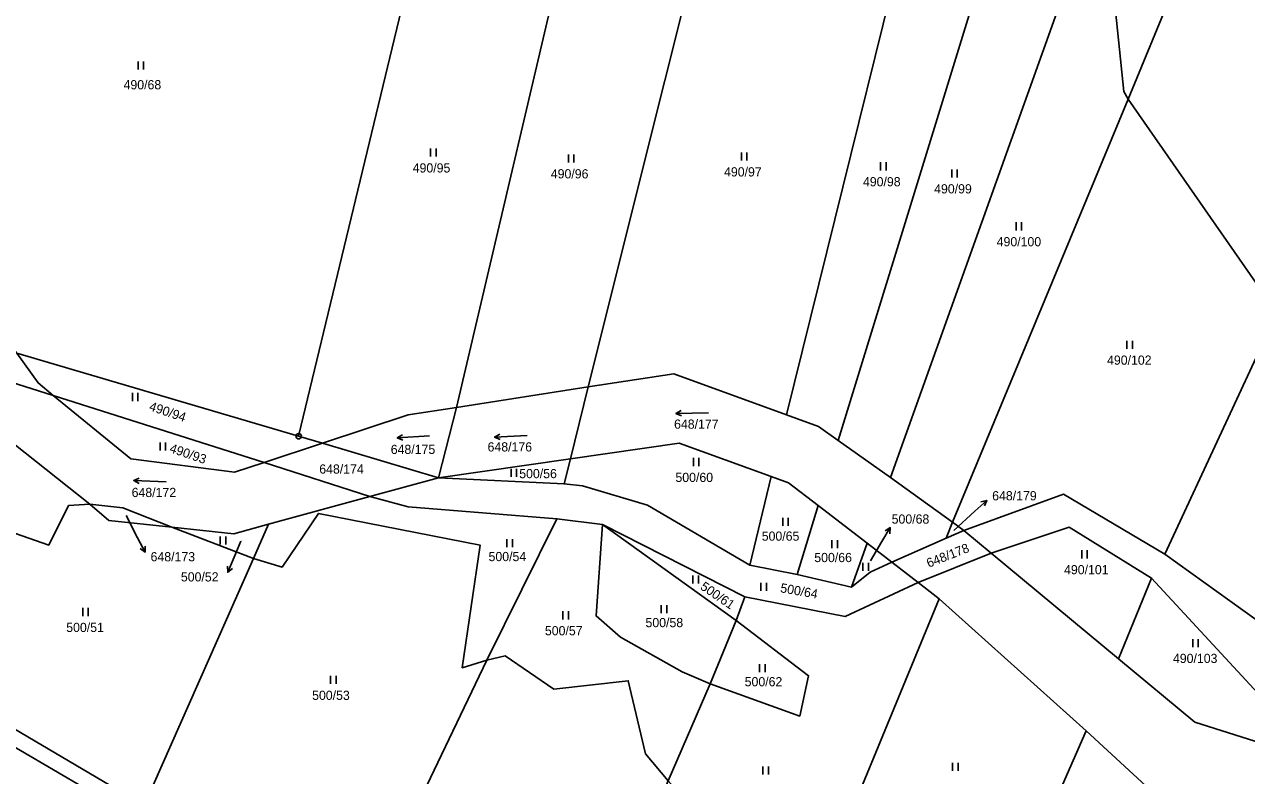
# Model space of a CAD drawing. Extents: x -654083 to -650132, y -1099819 to -1096699.
# Drawn here: x -651463.8 to -651238, y -1098606 to -1098467.3 of the extents above; entities that cross this region are included whole.
import ezdxf

# ---------------------------------------------------------------- set-up
doc = ezdxf.new("R2010")
doc.units = 0
for name, color, linetype in [('Geodetické body', 7, 'Continuous'), ('Obvody jako plochy', 7, 'Continuous'), ('Parcelní čísla', 7, 'Continuous'), ('Prvky pro prodl_ par_ č_', 7, 'Continuous'), ('Značky kultur', 7, 'Continuous')]:
    doc.layers.add(name, color=color, linetype=linetype)

msp = doc.modelspace()

# ---------------------------------------------------------------- linework, layer by layer
at = {"layer": 'Geodetické body'}
for radius in [0.5, 0.001]:
    msp.add_circle((-651413.1, -1098543.34), radius, dxfattribs=at)
at = {"layer": 'Obvody jako plochy'}
for points in [[(-651413.1, -1098543.34), (-651465.15, -1098528.03), (-651494.37, -1098490.94), (-651474.35, -1098406.57), (-651465.7, -1098410.08), (-651440.89, -1098440.12), (-651389.47, -1098445.31)], [(-651313.25, -1098408.46), (-651293.24, -1098419.22), (-651322.98, -1098539.38), (-651343.82, -1098531.8), (-651359.59, -1098534.25), (-651331.32, -1098421.09)], [(-651277.62, -1098427.71), (-651313.41, -1098544.12), (-651317.06, -1098541.54), (-651322.98, -1098539.38), (-651293.24, -1098419.22)], [(-651361.47, -1098442.37), (-651331.32, -1098421.09), (-651359.59, -1098534.25), (-651383.96, -1098538.02)], [(-651257.23, -1098420.46), (-651238.58, -1098429.45), (-651259.9, -1098481.11), (-651260.65, -1098479.69), (-651264.61, -1098441.51)], [(-651277.62, -1098427.71), (-651265.31, -1098435.11), (-651264.61, -1098441.51), (-651303.75, -1098550.96), (-651313.41, -1098544.12)], [(-651198.84, -1098447.93), (-651230.58, -1098516.65), (-651236.33, -1098514.9), (-651259.9, -1098481.11), (-651238.58, -1098429.45)], [(-651361.47, -1098442.37), (-651383.96, -1098538.02), (-651392.84, -1098539.4), (-651408.72, -1098544.64), (-651413.1, -1098543.34), (-651389.47, -1098445.31), (-651368.52, -1098447.2)], [(-651264.61, -1098441.51), (-651260.65, -1098479.69), (-651259.9, -1098481.11), (-651292.31, -1098559.22), (-651303.75, -1098550.96)], [(-651236.33, -1098514.9), (-651230.58, -1098516.65), (-651253.08, -1098565.13), (-651271.82, -1098554.05), (-651290.23, -1098560.73), (-651292.31, -1098559.22), (-651259.9, -1098481.11)], [(-651207.86, -1098523.14), (-651233.88, -1098578.9), (-651253.08, -1098565.13), (-651230.58, -1098516.65)], [(-651458.43, -1098535.81), (-651461.24, -1098533.51), (-651465.15, -1098528.03), (-651484.27, -1098521.79), (-651478.59, -1098529.46), (-651475.76, -1098530.35)], [(-651413.1, -1098543.34), (-651408.72, -1098544.64), (-651419.44, -1098548.18), (-651458.43, -1098535.81), (-651461.24, -1098533.51), (-651465.15, -1098528.03)], [(-651424.96, -1098550), (-651444.11, -1098547.54), (-651458.43, -1098535.81), (-651475.76, -1098530.35), (-651476.47, -1098532.41), (-651469.68, -1098541.66), (-651451.67, -1098555.91), (-651445.55, -1098556.55), (-651436.53, -1098560.13), (-651425.05, -1098561.35), (-651418.64, -1098559.6), (-651399.94, -1098554.48), (-651419.44, -1098548.18)], [(-651465.42, -1098561.3), (-651469.58, -1098568.87), (-651484.16, -1098563.77), (-651487.96, -1098565.45), (-651476.47, -1098532.41), (-651469.68, -1098541.66), (-651451.67, -1098555.91), (-651455.59, -1098556.16), (-651459.25, -1098563.45)], [(-651303.75, -1098550.96), (-651292.31, -1098559.22), (-651293.52, -1098562.13), (-651303.53, -1098566.61), (-651308.09, -1098563.1), (-651317.11, -1098556.15), (-651322.61, -1098551.92), (-651325.8, -1098550.77), (-651342.84, -1098544.64), (-651362.91, -1098547.52), (-651359.59, -1098534.25), (-651343.82, -1098531.8), (-651322.98, -1098539.38), (-651317.06, -1098541.54), (-651313.41, -1098544.12)], [(-651387.26, -1098551.01), (-651362.91, -1098547.52), (-651359.59, -1098534.25), (-651383.96, -1098538.02)], [(-651419.44, -1098548.18), (-651424.96, -1098550), (-651444.11, -1098547.54), (-651458.43, -1098535.81)], [(-651383.96, -1098538.02), (-651387.26, -1098551.01), (-651408.72, -1098544.64), (-651392.84, -1098539.4)], [(-651399.94, -1098554.48), (-651387.26, -1098551.01), (-651408.72, -1098544.64), (-651419.44, -1098548.18)], [(-651329.78, -1098567.16), (-651348.66, -1098556.07), (-651360.69, -1098552.53), (-651364.07, -1098552.16), (-651362.91, -1098547.52), (-651342.84, -1098544.64), (-651325.8, -1098550.77)], [(-651387.26, -1098551.01), (-651364.07, -1098552.16), (-651362.91, -1098547.52)], [(-651303.53, -1098566.61), (-651307.52, -1098568.45), (-651310.98, -1098571.18), (-651321.01, -1098568.84), (-651329.78, -1098567.16), (-651348.66, -1098556.07), (-651360.69, -1098552.53), (-651364.07, -1098552.16), (-651387.26, -1098551.01), (-651399.94, -1098554.48), (-651392.88, -1098556.37), (-651365.38, -1098558.59), (-651356.99, -1098559.63), (-651330.66, -1098573.01), (-651312.14, -1098576.62), (-651298.69, -1098570.34)], [(-651317.11, -1098556.15), (-651321.01, -1098568.84), (-651329.78, -1098567.16), (-651325.8, -1098550.77), (-651322.61, -1098551.92)], [(-651392.88, -1098556.37), (-651399.94, -1098554.48), (-651418.64, -1098559.6), (-651421.47, -1098565.93), (-651416.15, -1098567.51), (-651409.43, -1098557.58), (-651379.54, -1098563.48), (-651382.87, -1098586.06), (-651378.31, -1098584.67), (-651365.38, -1098558.59)], [(-651200.12, -1098595.6), (-651213.93, -1098593.24), (-651233.88, -1098578.9), (-651253.08, -1098565.13), (-651271.82, -1098554.05), (-651290.23, -1098560.73), (-651285.2, -1098564.93), (-651270.77, -1098560.14), (-651255.55, -1098569.54), (-651230.55, -1098596.55), (-651213.68, -1098603.99), (-651191.66, -1098603.53), (-651155.38, -1098597.54), (-651167.24, -1098596.9)], [(-651421.47, -1098565.93), (-651441.62, -1098611.49), (-651493.57, -1098580.95), (-651487.96, -1098565.45), (-651484.16, -1098563.77), (-651469.58, -1098568.87), (-651465.42, -1098561.3), (-651459.25, -1098563.45), (-651455.59, -1098556.16), (-651451.67, -1098555.91), (-651448.17, -1098558.89), (-651436.53, -1098560.13)], [(-651445.55, -1098556.55), (-651436.53, -1098560.13), (-651448.17, -1098558.89), (-651451.67, -1098555.91)], [(-651378.31, -1098584.67), (-651402.01, -1098634.01), (-651441.62, -1098611.49), (-651421.47, -1098565.93), (-651416.15, -1098567.51), (-651409.43, -1098557.58), (-651379.54, -1098563.48), (-651382.87, -1098586.06)], [(-651308.09, -1098563.1), (-651310.98, -1098571.18), (-651321.01, -1098568.84), (-651317.11, -1098556.15)], [(-651418.64, -1098559.6), (-651421.47, -1098565.93), (-651436.53, -1098560.13), (-651425.05, -1098561.35)], [(-651358.17, -1098576.52), (-651353.62, -1098580.44), (-651342.23, -1098586.81), (-651337.11, -1098589.06), (-651344.85, -1098606.96), (-651349.04, -1098601.97), (-651352.21, -1098588.46), (-651365.97, -1098590.05), (-651374.97, -1098583.88), (-651378.31, -1098584.67), (-651365.38, -1098558.59), (-651356.99, -1098559.63)], [(-651332.29, -1098577.35), (-651337.11, -1098589.06), (-651342.23, -1098586.81), (-651353.62, -1098580.44), (-651358.17, -1098576.52), (-651356.99, -1098559.63)], [(-651332.29, -1098577.35), (-651330.66, -1098573.01), (-651356.99, -1098559.63)], [(-651292.31, -1098559.22), (-651290.23, -1098560.73), (-651293.52, -1098562.13)], [(-651298.69, -1098570.34), (-651285.2, -1098564.93), (-651290.23, -1098560.73), (-651293.52, -1098562.13), (-651303.53, -1098566.61)], [(-651261.66, -1098584.42), (-651255.55, -1098569.54), (-651270.77, -1098560.14), (-651285.2, -1098564.93)], [(-651308.09, -1098563.1), (-651310.98, -1098571.18), (-651307.52, -1098568.45), (-651303.53, -1098566.61)], [(-651144.32, -1098606.98), (-651161.55, -1098604.31), (-651200.28, -1098608.98), (-651213.68, -1098603.99), (-651222.06, -1098604.17), (-651232.76, -1098600.8), (-651247.53, -1098596.14), (-651261.66, -1098584.42), (-651285.2, -1098564.93), (-651298.69, -1098570.34), (-651294.76, -1098573.37), (-651267.62, -1098597.69), (-651254.98, -1098609.32), (-651238.61, -1098613.44), (-651223.08, -1098617.35), (-651203.46, -1098616.28), (-651191.83, -1098615.64), (-651164.56, -1098610.67)], [(-651298.69, -1098570.34), (-651294.76, -1098573.37), (-651320.23, -1098635.03), (-651323, -1098636.63), (-651340.48, -1098634.94), (-651350.26, -1098630.76), (-651350.85, -1098625.02), (-651339.7, -1098612.77), (-651344.85, -1098606.96), (-651337.11, -1098589.06), (-651320.53, -1098595), (-651318.9, -1098587.55), (-651332.29, -1098577.35), (-651330.66, -1098573.01), (-651312.14, -1098576.62)], [(-651232.76, -1098600.8), (-651247.53, -1098596.14), (-651261.66, -1098584.42), (-651255.55, -1098569.54), (-651230.55, -1098596.55)], [(-651267.62, -1098597.69), (-651285.31, -1098638.03), (-651288.17, -1098637.13), (-651294.58, -1098642.74), (-651300.6, -1098641.6), (-651305.34, -1098634.85), (-651312.56, -1098631.38), (-651320.23, -1098635.03), (-651294.76, -1098573.37)], [(-651337.11, -1098589.06), (-651320.53, -1098595), (-651318.9, -1098587.55), (-651332.29, -1098577.35)], [(-651365.05, -1098654.61), (-651402.01, -1098634.01), (-651378.31, -1098584.67), (-651374.97, -1098583.88), (-651365.97, -1098590.05), (-651352.21, -1098588.46), (-651349.04, -1098601.97), (-651344.85, -1098606.96)], [(-651267.62, -1098597.69), (-651254.98, -1098609.32), (-651238.61, -1098613.44), (-651279, -1098699.35), (-651305.31, -1098685.59), (-651280.55, -1098639.78), (-651285.31, -1098638.03)]]:
    msp.add_lwpolyline(points, close=True, dxfattribs=at)
for points in [[(-651046.34, -1098828.28), (-651078.51, -1098809.11), (-651084.91, -1098805.69), (-651112.64, -1098790.89), (-651128.97, -1098781.99), (-651145.52, -1098773.3), (-651179.8, -1098754.71), (-651187.46, -1098750.55), (-651216.52, -1098733.67), (-651227.79, -1098727.82), (-651249.89, -1098716.14), (-651279, -1098699.35), (-651305.31, -1098685.59), (-651306.5, -1098684.85), (-651334.92, -1098670.3), (-651365.05, -1098654.61), (-651402.01, -1098634.01), (-651441.62, -1098611.49), (-651493.57, -1098580.95)], [(-651495.03, -1098583.5), (-651403.53, -1098637.01), (-651366.68, -1098657.78), (-651306.82, -1098688.39), (-651280.65, -1098702.36), (-651251.68, -1098719.19), (-651217.94, -1098737.09), (-651146.74, -1098775.95), (-651079.9, -1098812.24), (-651047.37, -1098831)], [(-651495.03, -1098583.5), (-651403.53, -1098637.01), (-651366.68, -1098657.78), (-651306.82, -1098688.39), (-651280.65, -1098702.36), (-651251.68, -1098719.19), (-651217.94, -1098737.09), (-651146.74, -1098775.95), (-651079.9, -1098812.24), (-651047.37, -1098831)]]:
    msp.add_lwpolyline(points, dxfattribs=at)
at = {"layer": 'Prvky pro prodl_ par_ č_'}
for p, q in [((-651288.21, -1098557.2), (-651285.99, -1098555.18)), ((-651292.07, -1098560.72), (-651288.21, -1098557.2)), ((-651444.98, -1098557.99), (-651442.84, -1098562.08)), ((-651442.84, -1098562.08), (-651441.45, -1098564.74)), ((-651305.36, -1098562.79), (-651303.83, -1098560.21)), ((-651423.76, -1098562.74), (-651425.02, -1098565.69)), ((-651307.48, -1098566.35), (-651305.36, -1098562.79)), ((-651425.02, -1098565.69), (-651426.19, -1098568.45))]:
    msp.add_line(p, q, dxfattribs=at)
for points in [[(-651287.07, -1098555.48), (-651285.99, -1098555.18), (-651286.39, -1098556.22)], [(-651304.77, -1098560.82), (-651303.83, -1098560.21), (-651303.91, -1098561.33)], [(-651441.47, -1098563.62), (-651441.45, -1098564.74), (-651442.36, -1098564.08)], [(-651425.34, -1098567.73), (-651426.19, -1098568.45), (-651426.26, -1098567.33)]]:
    msp.add_lwpolyline(points, dxfattribs=at)
at = {"layer": 'Značky kultur'}
for p, q in [((-651442.76, -1098474.18), (-651442.76, -1098475.68)), ((-651441.73, -1098475.68), (-651441.73, -1098474.18)), ((-651388.74, -1098490.24), (-651388.74, -1098491.74)), ((-651387.71, -1098491.74), (-651387.71, -1098490.24)), ((-651363.28, -1098491.32), (-651363.28, -1098492.82)), ((-651362.26, -1098492.82), (-651362.26, -1098491.32)), ((-651331.32, -1098490.97), (-651331.32, -1098492.47)), ((-651330.3, -1098492.47), (-651330.3, -1098490.97)), ((-651305.6, -1098492.78), (-651305.6, -1098494.28)), ((-651304.58, -1098494.28), (-651304.58, -1098492.78)), ((-651292.47, -1098494.09), (-651292.47, -1098495.59)), ((-651291.45, -1098495.59), (-651291.45, -1098494.09)), ((-651280.57, -1098503.85), (-651280.57, -1098505.35)), ((-651279.55, -1098505.35), (-651279.55, -1098503.85)), ((-651260.13, -1098525.72), (-651260.13, -1098527.22)), ((-651259.1, -1098527.22), (-651259.1, -1098525.72)), ((-651443.82, -1098535.36), (-651443.82, -1098536.86)), ((-651442.8, -1098536.86), (-651442.8, -1098535.36)), ((-651337.42, -1098539.03), (-651343.42, -1098539.13)), ((-651388.91, -1098543.29), (-651394.89, -1098543.65)), ((-651370.91, -1098543.23), (-651376.91, -1098543.49)), ((-651438.7, -1098544.49), (-651438.7, -1098545.99)), ((-651437.68, -1098545.99), (-651437.68, -1098544.49)), ((-651340.17, -1098547.35), (-651340.17, -1098548.85)), ((-651339.15, -1098548.85), (-651339.15, -1098547.35)), ((-651373.87, -1098549.35), (-651373.87, -1098550.85)), ((-651372.84, -1098550.85), (-651372.84, -1098549.35)), ((-651437.57, -1098551.74), (-651443.57, -1098551.52)), ((-651323.67, -1098558.38), (-651323.67, -1098559.88)), ((-651322.65, -1098559.88), (-651322.65, -1098558.38)), ((-651427.59, -1098561.83), (-651427.59, -1098563.33)), ((-651426.57, -1098563.33), (-651426.57, -1098561.83)), ((-651374.62, -1098562.35), (-651374.62, -1098563.85)), ((-651373.59, -1098563.85), (-651373.59, -1098562.35)), ((-651314.61, -1098562.51), (-651314.61, -1098564.01)), ((-651313.58, -1098564.01), (-651313.58, -1098562.51)), ((-651268.45, -1098564.39), (-651268.45, -1098565.89)), ((-651267.43, -1098565.89), (-651267.43, -1098564.39)), ((-651308.87, -1098566.7), (-651308.87, -1098568.2)), ((-651307.84, -1098568.2), (-651307.84, -1098566.7)), ((-651340.27, -1098569.03), (-651340.27, -1098570.53)), ((-651339.24, -1098570.53), (-651339.24, -1098569.03)), ((-651327.73, -1098570.38), (-651327.73, -1098571.88)), ((-651326.7, -1098571.88), (-651326.7, -1098570.38)), ((-651452.98, -1098575.04), (-651452.98, -1098576.54)), ((-651451.95, -1098576.54), (-651451.95, -1098575.04)), ((-651364.29, -1098575.66), (-651364.29, -1098577.16)), ((-651363.27, -1098577.16), (-651363.27, -1098575.66)), ((-651346.15, -1098574.52), (-651346.15, -1098576.02)), ((-651345.12, -1098576.02), (-651345.12, -1098574.52)), ((-651247.95, -1098580.77), (-651247.95, -1098582.27)), ((-651246.93, -1098582.27), (-651246.93, -1098580.77)), ((-651327.98, -1098585.4), (-651327.98, -1098586.9)), ((-651326.95, -1098586.9), (-651326.95, -1098585.4)), ((-651407.19, -1098587.57), (-651407.19, -1098589.07)), ((-651406.17, -1098589.07), (-651406.17, -1098587.57)), ((-651327.34, -1098604.29), (-651327.34, -1098605.79)), ((-651326.32, -1098605.79), (-651326.32, -1098604.29)), ((-651292.31, -1098603.6), (-651292.31, -1098605.1)), ((-651291.29, -1098605.1), (-651291.29, -1098603.6))]:
    msp.add_line(p, q, dxfattribs=at)
for points in [[(-651342.41, -1098539.61), (-651343.42, -1098539.13), (-651342.43, -1098538.61)], [(-651393.87, -1098544.09), (-651394.89, -1098543.65), (-651393.93, -1098543.09)], [(-651375.89, -1098543.95), (-651376.91, -1098543.49), (-651375.93, -1098542.95)], [(-651442.59, -1098552.06), (-651443.57, -1098551.52), (-651442.55, -1098551.06)]]:
    msp.add_lwpolyline(points, dxfattribs=at)

# ---------------------------------------------------------------- texts
at = {"layer": 'Parcelní čísla'}
for s, height, p in [('490/68', 1.7, (-651445.44, -1098479.32)), ('490/95', 1.7, (-651392.03, -1098494.67)), ('490/96', 1.7, (-651366.52, -1098495.76)), ('490/97', 1.7, (-651334.52, -1098495.4)), ('490/98', 1.7, (-651308.86, -1098497.22)), ('490/99', 1.7, (-651295.71, -1098498.53)), ('490/100', 1.7, (-651284.16, -1098508.29)), ('490/102', 1.7, (-651263.77, -1098530.15)), ('648/177', 1.7, (-651343.75, -1098541.96)), ('648/175', 1.7, (-651396.09, -1098546.62)), ('648/176', 1.7, (-651378.2, -1098546.16)), ('648/174', 1.7, (-651409.29, -1098550.25)), ('500/56', 1.7, (-651372.35, -1098551.09)), ('500/60', 1.7, (-651343.5, -1098551.79)), ('648/172', 1.7, (-651443.95, -1098554.57)), ('500/65', 1.7, (-651327.56, -1098562.63)), ('500/52', 0.1, (-651423.76, -1098562.74)), ('500/54', 1.7, (-651378.02, -1098566.4)), ('500/66', 1.7, (-651317.85, -1098566.58)), ('490/101', 1.7, (-651271.71, -1098568.82)), ('500/51', 1.7, (-651456.03, -1098579.48)), ('500/58', 1.7, (-651349.03, -1098578.59)), ('500/57', 1.7, (-651367.61, -1098580.09)), ('490/103', 1.7, (-651251.6, -1098585.2)), ('500/62', 1.7, (-651330.71, -1098589.5)), ('500/53', 1.7, (-651410.61, -1098592.01))]:
    msp.add_text(s, height=height, dxfattribs=at).set_placement(p)
for s, height, rotation, p in [('490/94', 1.7, 341.451, (-651440.85, -1098538.52)), ('490/93', 1.7, 341.262, (-651437.08, -1098546.25)), ('648/173', 0.1, 354.312, (-651444.98, -1098557.99)), ('648/179', 0.1, 22.311, (-651292.07, -1098560.72)), ('648/178', 1.7, 21.384, (-651296.71, -1098567.63)), ('500/68', 0.1, 27.756, (-651307.48, -1098566.35)), ('500/61', 1.7, 325.701, (-651339.05, -1098571.47)), ('500/64', 1.7, 349.929, (-651324.22, -1098572.12))]:
    msp.add_text(s, height=height, rotation=rotation, dxfattribs=at).set_placement(p)
at = {"layer": 'Prvky pro prodl_ par_ č_'}
for s, p in [('648/179', (-651284.99, -1098555.18)), ('500/68', (-651303.56, -1098559.48)), ('648/173', (-651440.45, -1098566.44)), ('500/52', (-651434.85, -1098570.15))]:
    msp.add_text(s, height=1.7, dxfattribs=at).set_placement(p)

doc.saveas('drawing.dxf')
